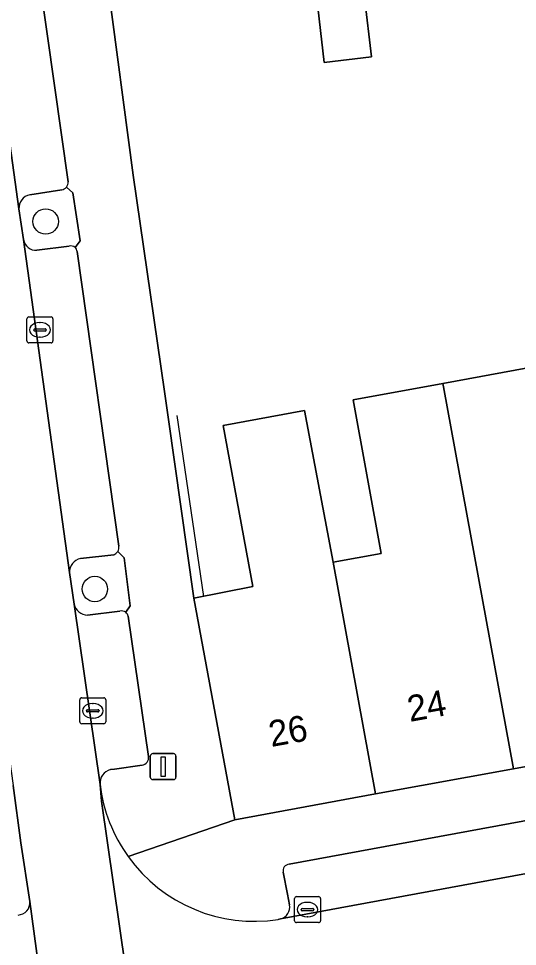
# Model space of a CAD drawing. Extents: x 159716 to 160783, y 383290 to 384031.
# Drawn here: x 160233.32 to 160252.53, y 383665.62 to 383701.33 of the extents above; entities that cross this region are included whole.
import ezdxf

# ---------------------------------------------------------------- set-up
doc = ezdxf.new("R2010")
doc.units = 0
for name, color, linetype in [('IMGEO_Boom', 7, 'Continuous'), ('IMGEO_Erf', 7, 'Continuous'), ('IMGEO_Groenvoorziening', 7, 'Continuous'), ('IMGEO_Kolk', 7, 'Continuous'), ('IMGEO_Lichtmast', 7, 'Continuous'), ('IMGEO_Muur', 7, 'Continuous'), ('IMGEO_Pand', 7, 'Continuous'), ('IMGEO_Pand_nummerreeks', 7, 'Continuous'), ('IMGEO_Parkeervlak_open', 7, 'Continuous'), ('IMGEO_Rijbaan_lokaal_open', 7, 'Continuous'), ('IMGEO_Voetpad_open', 7, 'Continuous')]:
    doc.layers.add(name, color=color, linetype=linetype)

msp = doc.modelspace()

# ---------------------------------------------------------------- linework, layer by layer
at = {"layer": 'IMGEO_Boom'}
for centre in [(160234.36, 383693.519), (160236.256, 383679.374)]:
    msp.add_circle(centre, 0.489, dxfattribs=at)
at = {"layer": 'IMGEO_Erf'}
for points in [[(160246.643, 383702.152), (160246.906, 383699.854), (160245.081, 383699.645), (160244.606, 383703.795)], [(160236.737, 383702.76), (160237.725, 383695.303), (160238.933, 383686.978), (160239.077, 383685.987), (160240.072, 383679.027), (160242.338, 383679.467), (160241.2, 383685.674), (160244.329, 383686.249), (160245.431, 383680.405), (160247.284, 383680.745), (160246.2, 383686.655), (160249.656, 383687.29), (160252.927, 383687.889)]]:
    msp.add_lwpolyline(points, dxfattribs=at)
at = {"layer": 'IMGEO_Groenvoorziening'}
for points in [[(160234.978, 383694.733), (160233.746, 383694.549)], [(160235.404, 383694.623), (160235.157, 383694.843)], [(160235.492, 383692.519), (160235.686, 383692.775), (160235.404, 383694.623)], [(160233.331, 383694.006), (160233.505, 383692.822)], [(160234.023, 383692.413), (160235.266, 383692.57)], [(160236.98, 383680.696), (160235.699, 383680.545)], [(160237.378, 383680.571), (160237.136, 383680.823)], [(160237.445, 383678.48), (160237.615, 383678.727), (160237.378, 383680.571)], [(160235.28, 383680.007), (160235.456, 383678.797)], [(160235.968, 383678.369), (160237.218, 383678.524)]]:
    msp.add_lwpolyline(points, dxfattribs=at)
for centre, radius, start, end in [((160233.86, 383694.032), 0.53, 102.435, 182.7857), ((160234.917, 383695.033), 0.306, 281.4841, 321.6594), ((160233.988, 383692.901), 0.489, 189.261, 274.1515), ((160235.33, 383692.326), 0.252, 49.9701, 104.5968), ((160236.88, 383680.978), 0.299, 289.5038, 328.7944), ((160235.8, 383680.034), 0.52, 101.157, 183.0193), ((160235.98, 383678.903), 0.535, 191.4879, 268.7251), ((160237.288, 383678.277), 0.256, 52.2203, 105.8402)]:
    msp.add_arc(centre, radius, start, end, dxfattribs=at)
at = {"layer": 'IMGEO_Kolk'}
for p, q in [((160233.641, 383688.921), (160233.641, 383689.773)), ((160233.716, 383689.847), (160234.568, 383689.847)), ((160234.129, 383689.627), (160234.154, 383689.627)), ((160234.642, 383689.773), (160234.642, 383688.921)), ((160233.9, 383689.341), (160233.9, 383689.353)), ((160234.338, 383689.304), (160233.94, 383689.304)), ((160233.943, 383689.39), (160234.341, 383689.39)), ((160234.384, 383689.353), (160234.384, 383689.341)), ((160234.568, 383688.847), (160233.716, 383688.847)), ((160234.152, 383689.067), (160234.127, 383689.067)), ((160235.674, 383674.261), (160235.674, 383675.113)), ((160235.749, 383675.187), (160236.601, 383675.187)), ((160236.162, 383674.967), (160236.187, 383674.967)), ((160236.675, 383675.113), (160236.675, 383674.261)), ((160235.933, 383674.681), (160235.933, 383674.693)), ((160236.371, 383674.644), (160235.973, 383674.644)), ((160235.976, 383674.73), (160236.374, 383674.73)), ((160236.417, 383674.693), (160236.417, 383674.681)), ((160236.601, 383674.187), (160235.749, 383674.187)), ((160236.185, 383674.407), (160236.16, 383674.407)), ((160243.944, 383666.61), (160243.944, 383667.462)), ((160244.019, 383667.536), (160244.871, 383667.536)), ((160244.945, 383667.462), (160244.945, 383666.61)), ((160244.203, 383667.03), (160244.203, 383667.042)), ((160244.641, 383666.993), (160244.243, 383666.993)), ((160244.246, 383667.079), (160244.644, 383667.079)), ((160244.432, 383667.316), (160244.457, 383667.316)), ((160244.687, 383667.042), (160244.687, 383667.03)), ((160244.455, 383666.756), (160244.43, 383666.756)), ((160244.871, 383666.536), (160244.019, 383666.536))]:
    msp.add_line(p, q, dxfattribs=at)
for points in [[(160233.641, 383688.921), (160233.641, 383689.773)], [(160233.716, 383689.847), (160234.568, 383689.847)], [(160234.642, 383689.773), (160234.642, 383688.921)], [(160234.568, 383688.847), (160233.716, 383688.847)], [(160235.674, 383674.261), (160235.674, 383675.113)], [(160235.749, 383675.187), (160236.601, 383675.187)], [(160236.675, 383675.113), (160236.675, 383674.261)], [(160236.601, 383674.187), (160235.749, 383674.187)], [(160243.944, 383666.61), (160243.944, 383667.462)], [(160244.019, 383667.536), (160244.871, 383667.536)], [(160244.945, 383667.462), (160244.945, 383666.61)], [(160244.871, 383666.536), (160244.019, 383666.536)]]:
    msp.add_lwpolyline(points, dxfattribs=at)
for centre, radius, start, end in [((160233.718, 383689.771), 0.0765, 91.552, 178.448), ((160233.718, 383689.771), 0.0765, 91.552, 178.448), ((160234.566, 383689.771), 0.0765, 1.552, 88.448), ((160234.566, 383689.771), 0.0765, 1.552, 88.448), ((160233.94, 383689.35), 0.0403, 85.8775, 175.7526), ((160233.937, 383689.34), 0.0366, 178.938, 274.7102), ((160234.341, 383689.347), 0.043, 264.8664, 352.4533), ((160234.345, 383689.352), 0.0386, 1.7309, 96.639), ((160233.718, 383688.923), 0.0765, 181.552, 268.448), ((160233.718, 383688.923), 0.0765, 181.552, 268.448), ((160234.566, 383688.923), 0.0765, 271.552, 358.448), ((160234.566, 383688.923), 0.0765, 271.552, 358.448), ((160235.751, 383675.111), 0.0765, 91.552, 178.448), ((160235.751, 383675.111), 0.0765, 91.552, 178.448), ((160236.599, 383675.111), 0.0765, 1.552, 88.448), ((160236.599, 383675.111), 0.0765, 1.552, 88.448), ((160235.973, 383674.69), 0.0403, 85.8775, 175.7526), ((160235.97, 383674.68), 0.0366, 178.938, 274.7102), ((160236.374, 383674.687), 0.043, 264.8664, 352.4533), ((160236.378, 383674.692), 0.0386, 1.7309, 96.639), ((160235.751, 383674.263), 0.0765, 181.552, 268.448), ((160235.751, 383674.263), 0.0765, 181.552, 268.448), ((160236.599, 383674.263), 0.0765, 271.552, 358.448), ((160236.599, 383674.263), 0.0765, 271.552, 358.448), ((160244.021, 383667.46), 0.0765, 91.552, 178.448), ((160244.021, 383667.46), 0.0765, 91.552, 178.448), ((160244.869, 383667.46), 0.0765, 1.552, 88.448), ((160244.869, 383667.46), 0.0765, 1.552, 88.448), ((160244.243, 383667.039), 0.0403, 85.8775, 175.7526), ((160244.24, 383667.029), 0.0366, 178.938, 274.7102), ((160244.644, 383667.036), 0.043, 264.8664, 352.4533), ((160244.648, 383667.041), 0.0386, 1.7309, 96.639), ((160244.021, 383666.612), 0.0765, 181.552, 268.448), ((160244.021, 383666.612), 0.0765, 181.552, 268.448), ((160244.869, 383666.612), 0.0765, 271.552, 358.448), ((160244.869, 383666.612), 0.0765, 271.552, 358.448)]:
    msp.add_arc(centre, radius, start, end, dxfattribs=at)
for centre, major_axis, ratio, start_param, end_param in [((160234.128, 383689.347), (-0.387, 0.002), 0.722429, 4.712389, 7.853982), ((160234.153, 383689.347), (-0.39, 0.002), 0.717154, 1.570796, 4.712389), ((160236.161, 383674.687), (-0.387, 0.002), 0.722429, 4.712389, 7.853982), ((160236.186, 383674.687), (-0.39, 0.002), 0.717154, 1.570796, 4.712389), ((160244.431, 383667.036), (-0.387, 0.002), 0.722429, 4.712389, 7.853982), ((160244.456, 383667.036), (-0.39, 0.002), 0.717154, 1.570796, 4.712389)]:
    msp.add_ellipse(centre, major_axis=major_axis, ratio=ratio, start_param=start_param, end_param=end_param, dxfattribs=at)
at = {"layer": 'IMGEO_Lichtmast'}
for p, q in [((160238.389, 383672.138), (160238.389, 383672.938)), ((160238.389, 383672.938), (160238.389, 383672.138)), ((160238.489, 383673.038), (160239.279, 383673.038)), ((160239.279, 383673.038), (160238.489, 383673.038)), ((160239.379, 383672.938), (160239.379, 383672.138)), ((160239.379, 383672.138), (160239.379, 383672.938)), ((160239.279, 383672.038), (160238.489, 383672.038)), ((160238.489, 383672.038), (160239.279, 383672.038))]:
    msp.add_line(p, q, dxfattribs=at)
msp.add_lwpolyline([(160238.809, 383672.913), (160238.959, 383672.913), (160238.959, 383672.163), (160238.809, 383672.163), (160238.809, 383672.913)], dxfattribs=at)
for centre, start, end in [((160238.489, 383672.938), 90, 180), ((160238.489, 383672.938), 90, 180), ((160239.279, 383672.938), 0, 90), ((160239.279, 383672.938), 360, 90), ((160238.489, 383672.138), 180, 270), ((160238.489, 383672.138), 180, 270), ((160239.279, 383672.138), 270, 0), ((160239.279, 383672.138), 270, 0)]:
    msp.add_arc(centre, 0.1, start, end, dxfattribs=at)
at = {"layer": 'IMGEO_Muur'}
msp.add_lwpolyline([(160239.414, 383686.047), (160240.434, 383679.091)], dxfattribs=at)
at = {"layer": 'IMGEO_Pand'}
for points in [[(160246.195, 383706.071), (160246.163, 383706.349), (160241.713, 383705.775), (160242.025, 383703.5), (160244.606, 383703.795), (160245.081, 383699.645), (160246.906, 383699.854), (160246.643, 383702.152), (160246.431, 383704.003)], [(160256.048, 383682.363), (160254.009, 383681.987), (160252.927, 383687.889), (160249.656, 383687.29), (160249.68, 383687.157), (160252.376, 383672.459), (160257.686, 383673.432)], [(160249.68, 383687.157), (160249.656, 383687.29), (160246.2, 383686.655), (160247.284, 383680.745), (160245.431, 383680.405), (160247.068, 383671.486), (160252.376, 383672.459)], [(160245.431, 383680.405), (160244.329, 383686.249), (160241.2, 383685.674), (160242.338, 383679.467), (160240.072, 383679.027), (160241.641, 383670.49), (160247.068, 383671.486)]]:
    msp.add_lwpolyline(points, close=True, dxfattribs=at)
at = {"layer": 'IMGEO_Parkeervlak_open'}
for points in [[(160231.558, 383706.805), (160232.18, 383702.315), (160232.647, 383698.943), (160233.331, 383694.006)], [(160235.225, 383695.052), (160233.627, 383706.357)], [(160233.746, 383694.549), (160234.978, 383694.733)], [(160233.505, 383692.822), (160235.28, 383680.007)], [(160235.266, 383692.57), (160234.023, 383692.413)], [(160237.177, 383681.026), (160235.577, 383692.365)], [(160342.669, 383689.488), (160321.168, 383683.787), (160311.679, 383681.281), (160243.738, 383668.782)], [(160243.406, 383666.677), (160265.139, 383670.682), (160268.529, 383671.299), (160312.074, 383679.307), (160320.087, 383681.393), (160323.47, 383682.384), (160343.917, 383687.725)], [(160235.699, 383680.545), (160236.98, 383680.696)], [(160235.456, 383678.797), (160236.456, 383671.85)], [(160237.218, 383678.524), (160235.968, 383678.369)], [(160238.319, 383672.927), (160237.541, 383678.325)], [(160236.854, 383672.422), (160237.012, 383672.445), (160238.076, 383672.601)], [(160243.507, 383668.475), (160243.674, 383667.633), (160243.753, 383667.222)], [(160234.686, 383660.399), (160233.748, 383667.351)]]:
    msp.add_lwpolyline(points, dxfattribs=at)
for centre, radius, start, end in [((160234.915, 383695.037), 0.311, 321.268, 2.6864), ((160233.86, 383694.032), 0.53, 102.435, 182.7857), ((160234.917, 383695.033), 0.306, 281.4841, 321.6594), ((160233.988, 383692.901), 0.489, 189.261, 274.1515), ((160235.33, 383692.326), 0.252, 49.9701, 104.5968), ((160235.337, 383692.333), 0.242, 7.5692, 50.2236), ((160236.889, 383680.978), 0.292, 327.7889, 9.3742), ((160236.88, 383680.978), 0.299, 289.5038, 328.7944), ((160235.8, 383680.034), 0.52, 101.157, 183.0193), ((160235.98, 383678.903), 0.535, 191.4879, 268.7251), ((160237.288, 383678.277), 0.256, 52.2203, 105.8402), ((160237.284, 383678.273), 0.262, 11.4022, 52.1422), ((160238.051, 383672.873), 0.273, 275.2532, 11.3452), ((160236.99, 383671.903), 0.537, 104.71, 185.6293), ((160243.751, 383668.532), 0.25, 92.955, 193.1262), ((160233.284, 383667.295), 0.467, 272.1763, 6.9104), ((160243.275, 383667.143), 0.484, 285.6837, 9.3467)]:
    msp.add_arc(centre, radius, start, end, dxfattribs=at)
at = {"layer": 'IMGEO_Rijbaan_lokaal_open'}
for points in [[(160242.451, 383635.672), (160240.374, 383645.912), (160238.978, 383653.707), (160238.758, 383655.412), (160238.712, 383655.779), (160238.593, 383656.778), (160236.512, 383671.205), (160236.456, 383671.85), (160235.456, 383678.797), (160235.28, 383680.007), (160233.505, 383692.822), (160233.331, 383694.006), (160232.647, 383698.943), (160229.344, 383698.419), (160231.245, 383685.086), (160233.109, 383671.815), (160233.4, 383669.608), (160233.748, 383667.351), (160234.686, 383660.399), (160234.735, 383660.228), (160235.615, 383654.177), (160236.237, 383649.976), (160237.194, 383644.989), (160237.651, 383642.638)], [(160233.748, 383667.351), (160233.4, 383669.608), (160233.109, 383671.815)], [(160236.456, 383671.85), (160236.512, 383671.205), (160238.593, 383656.778)], [(160243.985, 383663.513), (160250.779, 383664.743), (160252.683, 383665.088), (160265.758, 383667.44), (160265.139, 383670.682), (160243.406, 383666.677), (160243.319, 383666.661)]]:
    msp.add_lwpolyline(points, dxfattribs=at)
for centre, radius, start, end in [((160242.378, 383672.559), 5.964, 186.8301, 215.7585), ((160242.387, 383672.56), 5.972, 215.7108, 278.9777), ((160233.284, 383667.295), 0.467, 272.1763, 6.9104)]:
    msp.add_arc(centre, radius, start, end, dxfattribs=at)
at = {"layer": 'IMGEO_Voetpad_open'}
for points in [[(160237.538, 383669.074), (160241.641, 383670.49), (160240.072, 383679.027), (160239.077, 383685.987), (160238.933, 383686.978), (160237.725, 383695.303), (160236.737, 383702.76), (160236.369, 383705.12), (160236.511, 383705.137), (160236.348, 383706.596), (160235.769, 383710.606)], [(160233.627, 383706.357), (160235.225, 383695.052)], [(160235.157, 383694.843), (160235.404, 383694.623), (160235.686, 383692.775), (160235.492, 383692.519)], [(160235.577, 383692.365), (160237.177, 383681.026)], [(160243.738, 383668.782), (160311.679, 383681.281), (160321.168, 383683.787), (160342.669, 383689.488)], [(160237.136, 383680.823), (160237.378, 383680.571), (160237.615, 383678.727), (160237.445, 383678.48)], [(160290.718, 383679.478), (160285.413, 383678.507), (160279.991, 383677.515), (160279.04, 383677.348), (160273.613, 383676.352), (160268.304, 383675.379), (160262.995, 383674.406), (160257.686, 383673.432), (160252.376, 383672.459), (160247.068, 383671.486), (160241.641, 383670.49), (160237.538, 383669.074)], [(160237.541, 383678.325), (160238.319, 383672.927)], [(160238.076, 383672.601), (160237.012, 383672.445), (160236.854, 383672.422)], [(160243.753, 383667.222), (160243.674, 383667.633), (160243.507, 383668.475)], [(160243.319, 383666.661), (160243.406, 383666.677)]]:
    msp.add_lwpolyline(points, dxfattribs=at)
for centre, radius, start, end in [((160234.915, 383695.037), 0.311, 321.268, 2.6864), ((160235.337, 383692.333), 0.242, 7.5692, 50.2236), ((160236.889, 383680.978), 0.292, 327.7889, 9.3742), ((160237.284, 383678.273), 0.262, 11.4022, 52.1422), ((160238.051, 383672.873), 0.273, 275.2532, 11.3452), ((160236.99, 383671.903), 0.537, 104.71, 185.6293), ((160242.378, 383672.559), 5.964, 186.8301, 215.7585), ((160242.387, 383672.56), 5.972, 215.7108, 278.9777), ((160243.751, 383668.532), 0.25, 92.955, 193.1262), ((160243.275, 383667.143), 0.484, 285.6837, 9.3467)]:
    msp.add_arc(centre, radius, start, end, dxfattribs=at)

# ---------------------------------------------------------------- texts
at = {"layer": 'IMGEO_Pand_nummerreeks'}
for s, p in [('24', (160248.384, 383674.258)), ('26', (160243.047, 383673.292))]:
    msp.add_text(s, height=1, rotation=10.2559, dxfattribs=at).set_placement(p)

doc.saveas('drawing.dxf')
